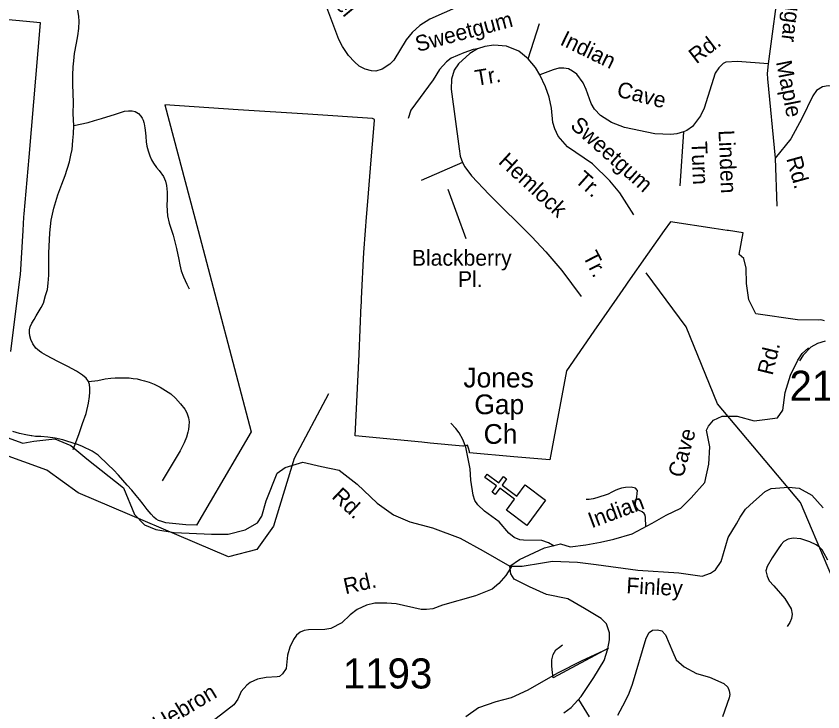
# Model space of a CAD drawing. Extents: x 884530 to 1028605, y 526725 to 653634.
# Drawn here: x 948789 to 952140, y 583000 to 585892 of the extents above; entities that cross this region are included whole.
import ezdxf

# ---------------------------------------------------------------- set-up
doc = ezdxf.new("R2010")
doc.units = 0
for name, color, linetype in [('Exist Boundary Political City Limit New', 7, 'Continuous'), ('Exist Cultural Church CELL', 7, 'Continuous'), ('Exist Cultural Church Label', 7, 'Continuous'), ('Exist Hydrographic Creek Single Shore', 7, 'Continuous'), ('Exist Road Non-System Type 51', 7, 'Continuous'), ('Exist Road Non-System Type 51 Label', 7, 'Continuous'), ('Exist Road Secondary Type 41 Attributed', 7, 'Continuous'), ('Exist Road Secondary Type 51 Attributed', 7, 'Continuous'), ('Exist Road Secondary Type 51 Label', 7, 'Continuous'), ('Exist Road Secondary Type 51 Number Label', 7, 'Continuous'), ('Map Preparation Boundary City Limit Buffer Line', 7, 'Continuous')]:
    doc.layers.add(name, color=color, linetype=linetype)

msp = doc.modelspace()

# ---------------------------------------------------------------- linework, layer by layer
at = {"layer": 'Exist Boundary Political City Limit New'}
for points in [[(948766.8, 584496.9), (948805.7, 584808.8), (948806.1, 584815.8), (948817.7, 585000), (948821.2, 585056.2), (948822.2, 585070.1), (948842.3, 585305.1), (948890.2, 585863.6), (948610.6, 585889.4)], [(952147.1, 584625.2), (952137.9, 584628.3), (952130.2, 584628.9), (952123.4, 584628.4), (952034.3, 584629.9), (951862.4, 584654.7), (951832.3, 584712.6), (951822.6, 584780.7), (951821.8, 584844.3), (951811.8, 584884.1), (951792.6, 584900.4), (951809.1, 584990.6), (951747.6, 585000), (951743.1, 585000.7), (951688.1, 585009.1), (951507.5, 585036.8), (951481.2, 585000), (951411.5, 584902.7), (951329.9, 584785.1), (951322.2, 584773.9), (951284.2, 584719.2), (951188.9, 584581.7), (951074.9, 584417.4), (951006.4, 584047.6), (950856.4, 584060.3), (950672.6, 584075.8), (950671.8, 584081.5), (950667.8, 584095.6), (950664.2, 584108.1), (950659.8, 584107.2), (950647.8, 584104.6), (950644.6, 584103.9), (950509.3, 584116.9), (950474.1, 584120.3), (950197.4, 584147.1), (950213.1, 584485.9), (950222.7, 584692), (950223, 584698.9), (950223.2, 584704.2), (950223.6, 584711.9), (950223.8, 584714.8), (950223.9, 584717.2), (950232.8, 584908.5), (950239.9, 585000), (950244.4, 585056.3), (950249.4, 585120.6), (950263.8, 585294), (950274.8, 585423.9), (950277.4, 585459.6), (950277.6, 585461.6), (950269.3, 585466), (950000, 585483.7), (949711.4, 585502.6), (949406.6, 585522.7), (949544.4, 585000), (949765.2, 584163.2), (949537.6, 583775.2), (949493.2, 583777.1), (949409.9, 583785.2), (949393.4, 583790.9), (949379.5, 583795.6), (949370.6, 583800.8), (949360.4, 583809.4), (949349.4, 583820.9), (949333.1, 583840.4), (949316.3, 583862.4), (949301.7, 583881.8), (949287.1, 583899.6), (949269, 583920.6), (949250.5, 583941.6), (949213.4, 583984.1), (949193.7, 584005.2), (949171.3, 584027.2), (949129.2, 584067.2), (949105, 584083.9)], [(949105, 584083.9), (949063.8, 584102.4), (949048, 584109.4), (948999.2, 584125.2), (948982.5, 584130.1), (948950.9, 584137.4), (948920.9, 584141.4), (948891.2, 584143.8), (948869.3, 584144.9), (948853.4, 584146.6), (948851.2, 584146.8), (948828.2, 584151.1), (948801.9, 584157.2), (948774.7, 584164.6)]]:
    msp.add_lwpolyline(points, dxfattribs=at)
at = {"layer": 'Exist Cultural Church CELL'}
msp.add_lwpolyline([(950825.3, 583838.2), (950859, 583884), (950797.8, 583929.3), (950778.7, 583903.5), (950765.9, 583913), (950784.9, 583938.8), (950736.5, 583974.5), (950746, 583987.4), (950794.4, 583951.6), (950813.4, 583977.4), (950826.3, 583967.9), (950807.3, 583942.2), (950868.5, 583896.9), (950902.9, 583943.2), (950988.5, 583880), (950910.9, 583774.9)], close=True, dxfattribs=at)
at = {"layer": 'Exist Hydrographic Creek Single Shore'}
for points in [[(950086.6, 584322.2), (949943.6, 584052.7), (949858.4, 583772.2), (949788.3, 583675.1), (949670.3, 583644.7), (949046.2, 583910), (948916, 584004.4), (948627.9, 584108.6), (948263.9, 584188.2), (948052, 584320.5), (947206, 584682), (946633.7, 585005.3)], [(955834.6, 581131.8), (955791.6, 581099.8), (955650, 581102.6), (955592.7, 581130), (955339.4, 581046.5), (955190.1, 581069.3), (955010.6, 581177.9), (954478.9, 581697.2), (954193.9, 581890), (954078.8, 581935), (953720.6, 581948.7), (953318.2, 582120.9), (953115.1, 582269.4), (952932.6, 582525.7), (952396.2, 583146.9), (952277.4, 583326.5), (952046.7, 583869.4), (951703, 584279.9), (951572.7, 584600.8), (951405.7, 584824.1)]]:
    msp.add_lwpolyline(points, dxfattribs=at)
at = {"layer": 'Exist Road Non-System Type 51'}
for p, q in [((950916.2, 585714.1), (950963.5, 585861.6)), ((951561.3, 585410.4), (951545.7, 585186.3)), ((950643.6, 585282.6), (950471.6, 585208.2)), ((951942.6, 585301.6), (951948.7, 585101.8)), ((951250, 583264.1), (951020, 583140.8))]:
    msp.add_line(p, q, dxfattribs=at)
for points in [[(951980.5, 586138.7), (951962.1, 586057.7), (951913.5, 585693.4)], [(950745.4, 585985.7), (950508, 585878.7), (950465.2, 585852.6), (950433.8, 585824), (950409.5, 585792.4), (950357.7, 585709.2), (950340.5, 585691.5), (950310, 585671.8), (950283, 585663.4), (950265.6, 585663.9), (950239.3, 585671), (950213.8, 585684.1), (950193.7, 585701.1), (950169.7, 585728), (950144.8, 585764.9), (950128.8, 585795.1), (950079.2, 585928)], [(949028.6, 585436.4), (949025.8, 585486), (949027.5, 585533.2), (949024.1, 585607.7), (949024.1, 585645.8), (949025.4, 585680.3), (949028.6, 585706), (949030.5, 585736.3), (949038.8, 585779), (949045.2, 585810.3), (949049.3, 585840.6), (949050.7, 585870.9), (949049.7, 585890.6), (949045.2, 585916.8)], [(950705.6, 585755.8), (950687.3, 585752.6), (950648.9, 585738.8), (950596.6, 585716.2), (950576.2, 585701.4), (950548.2, 585669.8), (950521, 585626.6), (950428.3, 585501.3), (950416.7, 585465.7)], [(950705.6, 585755.8), (950673.1, 585736.3), (950626.8, 585692.9), (950608.7, 585667.3), (950596.7, 585629.2), (950596.5, 585587.9), (950628.8, 585340.5), (950634, 585309.9), (950643.6, 585282.6)], [(950916.2, 585714.1), (950877, 585746.2), (950825.8, 585767.1), (950773.7, 585771.3), (950736.4, 585765.9), (950705.6, 585755.8)], [(950964.8, 585647), (950946.2, 585678), (950916.2, 585714.1)], [(951561.3, 585410.4), (951533.3, 585402.4), (951508.9, 585399.6), (951441.5, 585402.4), (951316.2, 585428.1), (951261.5, 585448.9), (951216.5, 585478.4), (951191.7, 585504.4), (951178, 585529), (951157.4, 585586), (951144.3, 585614.4), (951118.4, 585649.9), (951100.4, 585663.5), (951082.8, 585672.4), (951064, 585675.9), (951042.7, 585674.7), (951020.2, 585668.8), (950964.8, 585647)], [(951913.5, 585693.4), (951785.1, 585703.4), (951737.8, 585700), (951726, 585694.4), (951708.3, 585677.2), (951692.4, 585654.7), (951646.9, 585508.5), (951632.1, 585476.8), (951598.5, 585433.4), (951575, 585416), (951561.3, 585410.4)], [(951913.5, 585693.4), (951909.4, 585653.2), (951910.8, 585631.3), (951942.6, 585301.6)], [(951355.4, 585065.4), (951297.4, 585157.5), (951255.3, 585206.7), (951183.5, 585277.2), (951079.9, 585348.4), (951040.2, 585392.7), (951026.3, 585423.4), (951018.5, 585449.9), (951012.3, 585508.7), (951002.7, 585554.6), (950987.8, 585597.6), (950964.8, 585647)], [(952323.4, 585632.5), (952303.8, 585603.9), (952270.8, 585590.5), (952237, 585590.2), (952162, 585601.3), (952138.2, 585597.9), (952114.5, 585583.1), (952098, 585560.1), (952053.2, 585465.9), (952007.4, 585382.1), (951942.6, 585301.6)], [(949028.6, 585436.4), (949087.9, 585449.2), (949114.5, 585457.1), (949143.4, 585465.7), (949201.3, 585484.7), (949239.4, 585496.5), (949255.6, 585498.4), (949270.7, 585497.9), (949282.7, 585494.7), (949296.4, 585486.4), (949306, 585476.3), (949312.1, 585467.6), (949316.2, 585458.5), (949319.4, 585450.1), (949320.7, 585443.4), (949323.5, 585427.2), (949325.8, 585406.1), (949327.2, 585391.8), (949329, 585368.9), (949331.3, 585351.4), (949336.8, 585331.2), (949344.2, 585311.4), (949351.1, 585294.9), (949358.9, 585280.6), (949372.2, 585262.7), (949382.3, 585249.5), (949400.2, 585225), (949408.5, 585205.3), (949413.6, 585187.4), (949416.3, 585159.4), (949416.3, 585130.4), (949414.4, 585104.7), (949417.7, 585061.1), (949424.2, 585030.8), (949436.1, 584997.2), (949440.7, 584981.2), (949448.5, 584954.1), (949454.9, 584925.1), (949464, 584880.1), (949468.7, 584857.2), (949474.2, 584832.8), (949483.8, 584807.6), (949497.7, 584777.3), (949507.7, 584757.9)], [(949088.8, 584372.7), (949079, 584386.4), (949064.3, 584398.7), (949038.8, 584415.7), (949002.9, 584435.5), (948961.4, 584456.6), (948914.5, 584481.4), (948895.8, 584492), (948885.8, 584498.9), (948877, 584505.7), (948871, 584511.4), (948858.2, 584529.2), (948849.5, 584547.6), (948845.4, 584563.2), (948844, 584575.1), (948843.5, 584587.1), (948846.7, 584599.5), (948854, 584615.1), (948863.8, 584630.7), (948872, 584645.4), (948880.8, 584659.6), (948893.1, 584680.3), (948901.9, 584699.1), (948911, 584730.9), (948918.9, 584755.6), (948922.1, 584781.8), (948924.3, 584814.4), (948924.9, 584852.1), (948924.9, 584906.3), (948929, 584991.3), (948934.5, 585044.1), (948945.5, 585093.7), (948962.1, 585149.3), (948979, 585192.5), (948991.9, 585229.2), (949009.9, 585285.7), (949016.2, 585313.7), (949020.8, 585337.6), (949024.5, 585374.4), (949026.7, 585402), (949028.6, 585436.4)], [(950643.6, 585282.6), (950652.2, 585265.2), (950680.9, 585228), (950753.5, 585149.7), (950930.8, 584974.1), (950989.5, 584912), (951055.5, 584834.5), (951136, 584726.4)], [(952149.7, 584541.1), (952117.4, 584530.2), (952090.7, 584515.1), (952058.2, 584481.9), (952043.5, 584458.4)], [(949025.2, 584090), (949048.4, 584152.6), (949064.9, 584198.9), (949079.2, 584239.8), (949089.7, 584283.5), (949092.9, 584311), (949095.3, 584328.9), (949095.3, 584344.6), (949093.4, 584361.1), (949088.8, 584372.7)], [(949088.8, 584372.7), (949128.1, 584377.6), (949158.9, 584384.1), (949181.8, 584386.4), (949200.1, 584387.8), (949218.1, 584388.2), (949242, 584388.2), (949258.1, 584387.8), (949275.5, 584385.9), (949291.1, 584384.1), (949305.5, 584380.5), (949321.8, 584376.2), (949340.7, 584370.2), (949361.9, 584362), (949386.7, 584348.7), (949408.8, 584335.4), (949430.7, 584321.1), (949450.5, 584304.1), (949472.1, 584279.8), (949489.6, 584258.2), (949497.4, 584243.1), (949505.2, 584222.4), (949507, 584205.4), (949506.1, 584189.3), (949504.8, 584173.5), (949502.4, 584162.2), (949496.4, 584141.6), (949486.4, 584118.5), (949469.8, 584085.1), (949395.3, 583960.1)], [(951023.6, 583689.1), (951000.3, 583702.2), (950973.3, 583711.4), (950896.5, 583712.9), (950881.5, 583715.2), (950857.9, 583724.2), (950836.1, 583742.6), (950795, 583789.4), (950733.9, 583833.3), (950707.4, 583859.6), (950693.9, 583877.9), (950687, 583899.9), (950678.3, 583962.9), (950674.4, 584009.9), (950656.7, 584100.1), (950645.1, 584131.7), (950629.7, 584159.4), (950615.8, 584177.2), (950594.3, 584199.5)], [(951404.9, 583770.4), (951403.9, 583807.4), (951402.6, 583817), (951398.2, 583823.7), (951390.1, 583831.2), (951373.9, 583837.9), (951364, 583850.2), (951361.8, 583860.8), (951362.2, 583870.5), (951364, 583880.1), (951366.8, 583893.8), (951369.2, 583907.5), (951370.1, 583919.4), (951362.5, 583929.3), (951344.2, 583933.1), (951320.8, 583931.8), (951304.3, 583929.1), (951291.8, 583925.9), (951280.5, 583921.4), (951264, 583912.8), (951247.6, 583904.3), (951200.9, 583889.8), (951185.7, 583885), (951169.5, 583882.6), (951156.5, 583882.6)], [(952161, 583630.8), (952136.9, 583673.3), (952125.7, 583684.5), (952112.9, 583693.4), (952085.5, 583707), (952048.7, 583719), (952017.4, 583721.5), (951996.5, 583717.5), (951978.1, 583707.8), (951966.9, 583695.8), (951954.4, 583677.1), (951930, 583640.5), (951908.2, 583603.6), (951904, 583586.2), (951908.7, 583563.6), (951917.1, 583545), (951937.2, 583524), (951981.8, 583471.2), (952009, 583427.4), (952013.4, 583406.2), (952010.2, 583387.7), (952003.7, 583370.9), (951991.7, 583354.1)], [(950848.8, 583607.8), (950822.9, 583567.2), (950794.5, 583533.7), (950765.7, 583509.7), (950697.3, 583482), (950560, 583443.3), (950519.5, 583428.2), (950493.2, 583424.5), (950471.9, 583425.3), (950367.6, 583448.7), (950328.5, 583451.9), (950278.2, 583451), (950244.3, 583442.7), (950205.1, 583424.9), (950176.5, 583403.5), (950141.2, 583370.2), (950095.6, 583346.8), (950071.2, 583342.6), (950003.2, 583341.2), (949985.4, 583338.5), (949968.3, 583331), (949953.6, 583318.9), (949941.1, 583300.9), (949925.7, 583269.2), (949915.8, 583235.5), (949910.1, 583179.3), (949895.2, 583157.5), (949882.3, 583147.2), (949872.5, 583144.8), (949827.7, 583143), (949791.9, 583136), (949761.4, 583121.4), (949747, 583110.5), (949724, 583083.7), (949709.4, 583053), (949693.4, 583028.6), (949546.9, 582915.2)], [(951288.7, 582986.6), (951318.9, 583042.4), (951335.6, 583076.9), (951349.1, 583115.1), (951406.4, 583306.3), (951418.1, 583328.9), (951432.5, 583338.8), (951452.9, 583340.6), (951471.5, 583337.2), (951486, 583320.5), (951517.4, 583247.9), (951531.3, 583216.1), (951564.6, 583186.9), (951615.9, 583159.7), (951669.5, 583144.5), (951728.6, 583118), (951745.7, 583102), (951751, 583086.8), (951753.2, 583072.3), (951750.7, 583058.1), (951723.9, 582979.1)], [(951020, 583140.8), (951016.4, 583163.2), (951014.9, 583189.1), (951014.5, 583215.9), (951019.5, 583238.8), (951030.8, 583257.1), (951045.5, 583269), (951059.1, 583278.5)], [(951125.5, 583051), (951169.2, 582978.4)]]:
    msp.add_lwpolyline(points, dxfattribs=at)
at = {"layer": 'Exist Road Non-System Type 51 Label'}
msp.add_lwpolyline([(950658.1, 584965.8), (950583.4, 585171.3)], dxfattribs=at)
at = {"layer": 'Exist Road Secondary Type 41 Attributed'}
for points in [[(950839.8, 583605.3), (950879.5, 583633.5), (950983.2, 583681.2), (951050, 583698.7), (951089.8, 583685.3), (951155.8, 583694.6), (951216.4, 583705.4), (951271.4, 583717.4), (951347.6, 583739.6), (951431.7, 583784), (951488.7, 583817.1), (951550.8, 583845.9), (951592.7, 583889.1), (951649.5, 583953.6), (951666.3, 584029.3), (951670, 584101.5), (951657.2, 584170), (951664.8, 584186.9), (951686.3, 584211.5), (951721.6, 584228.4), (951784.5, 584228.4), (951855.1, 584210), (951898.9, 584214.3), (951951.3, 584222.2), (951974.3, 584254.4), (951983.5, 584326.6), (952006.5, 584398.7), (952035.7, 584461.7), (952054.9, 584489), (952080, 584513.4)], [(951246.5, 583261.5), (951253.3, 583299.4), (951253.3, 583328.3), (951241.2, 583366.2), (951219.8, 583388.2), (951150.1, 583429.8), (951081.3, 583470), (950991.6, 583487.7), (950921, 583518.8), (950857.3, 583551.4), (950844.4, 583573.4), (950839.8, 583605.3)], [(951246.5, 583261.5), (951139.5, 583211.7), (951037.1, 583160.8), (950914.2, 583089.8), (950845.5, 583058), (950781.5, 583040.9), (950709.8, 583016.8), (950656.3, 582978.6)], [(951063.6, 582995.5), (951094, 583017.5), (951135.7, 583063.8), (951188.8, 583142.7), (951232.1, 583212.9), (951246.5, 583261.5)]]:
    msp.add_lwpolyline(points, dxfattribs=at)
at = {"layer": 'Exist Road Secondary Type 51 Attributed'}
for points in [[(948751, 584139.7), (948815.9, 584116.1), (948862, 584124.3), (948948.8, 584134.4), (949015.8, 584106.8), (949082, 584051.7), (949235, 583930.3), (949279.8, 583820.6), (949322, 583777.7), (949368.8, 583757.1), (949445, 583745.1), (949600, 583738.4), (949669.9, 583738.4), (949739.8, 583755.9), (949790.7, 583785.6), (949808.9, 583812.9), (949827.2, 583876.6), (949873.3, 583992.3), (949906.2, 584015.2), (949980, 584038.1), (950057, 584019.5), (950130.8, 584004.3), (950204.8, 583946.4), (950287.9, 583867.3), (950355.8, 583818.7), (950424.8, 583789.7), (950517.8, 583764.2), (950633.5, 583721.4), (950729.1, 583669.1), (950839.8, 583605.3)], [(950839.8, 583605.3), (950890.7, 583605.3), (950975.6, 583618.6), (951016.6, 583626.6), (951121.3, 583621.6), (951198.7, 583612.5), (951371.7, 583588.2), (951541.6, 583577.6), (951638.7, 583563.9), (951673.6, 583576.1), (951694.6, 583589.5), (951717.6, 583624.7), (951747.5, 583723.9), (951781.2, 583780.7), (951796.8, 583808.8), (951818.4, 583842.5), (951851.7, 583873), (951900.9, 583915.8), (951925.4, 583928.1), (951997.5, 583934.2), (952042, 583929.6), (952094.2, 583900.5), (952142, 583848.4)]]:
    msp.add_lwpolyline(points, dxfattribs=at)
at = {"layer": 'Map Preparation Boundary City Limit Buffer Line'}
for points in [[(948766.8, 584496.9), (948805.7, 584808.8), (948806.1, 584815.8), (948817.7, 585000), (948821.2, 585056.2), (948822.2, 585070.1), (948842.3, 585305.1), (948890.2, 585863.6), (948610.6, 585889.4)], [(952147.1, 584625.2), (952137.9, 584628.3), (952130.2, 584628.9), (952123.4, 584628.4), (952034.3, 584629.9), (951862.4, 584654.7), (951832.3, 584712.6), (951822.6, 584780.7), (951821.8, 584844.3), (951811.8, 584884.1), (951792.6, 584900.4), (951809.1, 584990.6), (951747.6, 585000), (951743.1, 585000.7), (951688.1, 585009.1), (951507.5, 585036.8), (951481.2, 585000), (951411.5, 584902.7), (951329.9, 584785.1), (951322.2, 584773.9), (951284.2, 584719.2), (951188.9, 584581.7), (951074.9, 584417.4), (951006.4, 584047.6), (950856.4, 584060.3), (950672.6, 584075.8), (950671.8, 584081.5), (950667.8, 584095.6), (950664.2, 584108.1), (950659.8, 584107.2), (950647.8, 584104.6), (950644.6, 584103.9), (950509.3, 584116.9), (950474.1, 584120.3), (950197.4, 584147.1), (950213.1, 584485.9), (950222.7, 584692), (950223, 584698.9), (950223.2, 584704.2), (950223.6, 584711.9), (950223.8, 584714.8), (950223.9, 584717.2), (950232.8, 584908.5), (950239.9, 585000), (950244.4, 585056.3), (950249.4, 585120.6), (950263.8, 585294), (950274.8, 585423.9), (950277.4, 585459.6), (950277.6, 585461.6), (950269.3, 585466), (950000, 585483.7), (949711.4, 585502.6), (949406.6, 585522.7), (949544.4, 585000), (949765.2, 584163.2), (949537.6, 583775.2), (949493.2, 583777.1), (949409.9, 583785.2), (949393.4, 583790.9), (949379.5, 583795.6), (949370.6, 583800.8), (949360.4, 583809.4), (949349.4, 583820.9), (949333.1, 583840.4), (949316.3, 583862.4), (949301.7, 583881.8), (949287.1, 583899.6), (949269, 583920.6), (949250.5, 583941.6), (949213.4, 583984.1), (949193.7, 584005.2), (949171.3, 584027.2), (949129.2, 584067.2), (949105, 584083.9)], [(949105, 584083.9), (949063.8, 584102.4), (949048, 584109.4), (948999.2, 584125.2), (948982.5, 584130.1), (948950.9, 584137.4), (948920.9, 584141.4), (948891.2, 584143.8), (948869.3, 584144.9), (948853.4, 584146.6), (948851.2, 584146.8), (948828.2, 584151.1), (948801.9, 584157.2), (948774.7, 584164.6)]]:
    msp.add_lwpolyline(points, dxfattribs=at)

# ---------------------------------------------------------------- texts
at = {"layer": 'Exist Cultural Church Label'}
for s, p in [('Jones', (950646.9, 584348.1)), ('Gap', (950692.2, 584237)), ('Ch', (950730.9, 584113.8))]:
    msp.add_text(s, height=82.02, dxfattribs=at).set_placement(p)
at = {"layer": 'Exist Road Non-System Type 51 Label'}
for s, rotation, p in [('Laurel', 309.803, (949998.8, 586070.5)), ('Sugar', 263.1231, (951995.6, 586020.9)), ('Sweetgum', 14.9661, (950456.9, 585742.2)), ('Indian', 334.0351, (951044.1, 585775)), ('Rd.', 37.4763, (951614.7, 585690.5)), ('Maple', 281.1627, (951945.1, 585701.2)), ('Tr.', 9.4856, (950700.7, 585601.5)), ('Cave', 345.6955, (951280.2, 585558.4)), ('Sweetgum', 318.2298, (951086.9, 585431.1)), ('Linden', 272.3851, (951706.6, 585416.9)), ('Turn', 272.3851, (951593.6, 585369.9)), ('Hemlock', 317.2957, (950788.4, 585282)), ('Rd.', 285.5196, (951987.9, 585299.8)), ('Tr.', 318.2298, (951105.9, 585205.3)), ('Tr.', 297.1143, (951141.1, 584894.5)), ('Rd.', 12.6271, (950156.8, 583488.5)), ('Hebron', 30.7862, (949381, 582915.8))]:
    msp.add_text(s, height=65.62, rotation=rotation, dxfattribs=at).set_placement(p)
for s, p in [('Blackberry', (950432.9, 584854.3)), ('Pl.', (950624.2, 584765.7))]:
    msp.add_text(s, height=65.62, dxfattribs=at).set_placement(p)
at = {"layer": 'Exist Road Secondary Type 51 Label'}
for s, rotation, p in [('Rd.', 76.3471, (951931, 584395.7)), ('Cave', 74.6502, (951558.8, 583969.6)), ('Rd.', 316.3975, (950096.3, 583891.2)), ('Indian', 20.4526, (951179.8, 583762.2)), ('Finley', 356.7903, (951322.5, 583493.4))]:
    msp.add_text(s, height=65.62, rotation=rotation, dxfattribs=at).set_placement(p)
at = {"layer": 'Exist Road Secondary Type 51 Number Label'}
for s, p in [('2155', (952001.6, 584292.7)), ('1193', (950145.8, 583096.9))]:
    msp.add_text(s, height=125, dxfattribs=at).set_placement(p)

doc.saveas('drawing.dxf')
